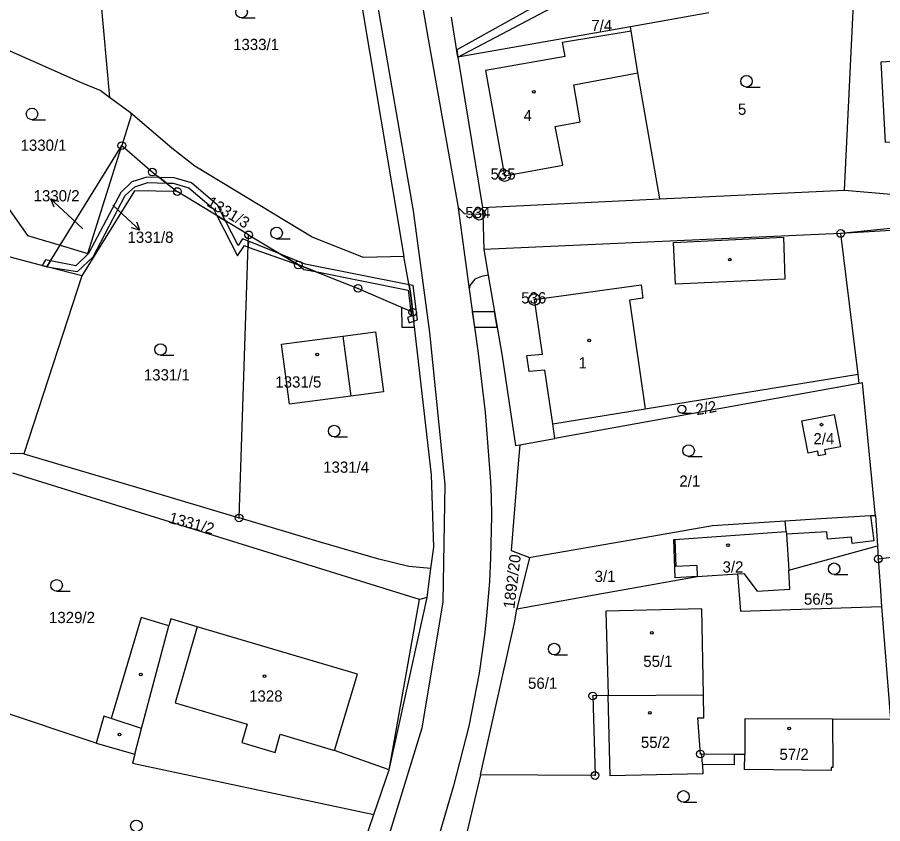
# Model space of a CAD drawing. Extents: x -587171 to -555306, y -1167727 to -1074732.
# Drawn here: x -559721.2 to -559608.7, y -1076489.8 to -1076385.1 of the extents above; entities that cross this region are included whole.
import ezdxf

# ---------------------------------------------------------------- set-up
doc = ezdxf.new("R2010")
doc.units = 0
for name, color, linetype in [('Hranice parcel', 7, 'Continuous'), ('Parcelní čísla', 7, 'Continuous'), ('Pop  PČ popisy', 7, 'Continuous'), ('Vnitřní kresba', 7, 'Continuous'), ('Věcná břemena k části', 7, 'Continuous'), ('Značky bodu BP', 7, 'Continuous'), ('Značky budov', 7, 'Continuous'), ('Značky kultur', 7, 'Continuous')]:
    doc.layers.add(name, color=color, linetype=linetype)

msp = doc.modelspace()

# ---------------------------------------------------------------- linework, layer by layer
at = {"layer": 'Hranice parcel'}
for p, q in [((-559713.61, -1076346.96), (-559709.16, -1076395.49)), ((-559613.69, -1076407.52), (-559612.51, -1076383.33)), ((-559631.29, -1076384.51), (-559641.49, -1076386.31)), ((-559663.9, -1076390.27), (-559664.74, -1076385.04)), ((-559641.49, -1076386.31), (-559663.9, -1076390.27)), ((-559663.9, -1076390.27), (-559660.7, -1076409.77)), ((-559706.43, -1076397.49), (-559709.16, -1076395.49)), ((-559715.59, -1076414.69), (-559707.57, -1076401.74)), ((-559691.09, -1076413.34), (-559700.36, -1076407.71)), ((-559637.65, -1076408.67), (-559613.69, -1076407.52)), ((-559613.69, -1076407.52), (-559600.35, -1076408.67)), ((-559660.7, -1076409.77), (-559637.65, -1076408.67)), ((-559660.67, -1076410.62), (-559660.7, -1076409.77)), ((-559660.67, -1076410.62), (-559660.53, -1076415.22)), ((-559576.38, -1076411), (-559614.16, -1076413.16)), ((-559717.32, -1076417.49), (-559737.81, -1076412.17)), ((-559692.33, -1076450.11), (-559691.09, -1076413.34)), ((-559614.16, -1076413.16), (-559660.53, -1076415.22)), ((-559611.91, -1076431.43), (-559614.16, -1076413.16)), ((-559717.32, -1076417.49), (-559715.59, -1076414.69)), ((-559660.53, -1076415.22), (-559659.95, -1076418.58)), ((-559712.76, -1076418.67), (-559717.32, -1076417.49)), ((-559712.76, -1076418.67), (-559720.31, -1076441.8)), ((-559659.95, -1076418.58), (-559658.14, -1076429.1)), ((-559611.76, -1076432.66), (-559611.91, -1076431.43)), ((-559611.76, -1076432.66), (-559651.32, -1076439.79)), ((-559651.32, -1076439.79), (-559651.59, -1076437.88)), ((-559655.87, -1076440.61), (-559651.32, -1076439.79)), ((-559609.64, -1076449.81), (-559609.68, -1076449.48)), ((-559609.64, -1076449.81), (-559609.39, -1076453.75)), ((-559620.9, -1076456.92), (-559609.39, -1076453.75)), ((-559609.39, -1076453.75), (-559609.28, -1076455.44)), ((-559654.58, -1076455.25), (-559656.23, -1076461.91)), ((-559609.28, -1076455.44), (-559607.22, -1076455.17)), ((-559609.28, -1076455.44), (-559609.06, -1076458.91)), ((-559667.9, -1076460.46), (-559667.4, -1076456.69)), ((-559632.83, -1076457.74), (-559627.57, -1076457.38)), ((-559609.06, -1076458.91), (-559608.85, -1076461.62)), ((-559672.85, -1076482.84), (-559667.9, -1076460.46)), ((-559608.85, -1076461.62), (-559607.69, -1076476.31)), ((-559644.38, -1076473.19), (-559632.01, -1076473.08)), ((-559710.9, -1076479.36), (-559727.39, -1076473.87)), ((-559607.69, -1076476.31), (-559615.23, -1076476.27)), ((-559626.64, -1076480.85), (-559628.03, -1076480.84)), ((-559706.18, -1076481.96), (-559674.84, -1076488.65)), ((-559674.84, -1076488.65), (-559672.85, -1076482.84)), ((-559660.97, -1076483.48), (-559665.27, -1076501.58)), ((-559681.01, -1076506.59), (-559674.84, -1076488.65))]:
    msp.add_line(p, q, dxfattribs=at)
for points in [[(-559679.2, -1076371.2), (-559677.59, -1076379.71), (-559676.86, -1076380.7), (-559670.93, -1076416.16)], [(-559668.73, -1076382.34), (-559667.79, -1076387.64), (-559663.89, -1076409.78), (-559663.07, -1076410.57), (-559662.14, -1076410.65), (-559660.67, -1076410.62)], [(-559709.16, -1076395.49), (-559710.38, -1076394.6), (-559712.81, -1076393.58), (-559725.94, -1076387.79), (-559730.08, -1076387.01)], [(-559637.65, -1076408.67), (-559640.51, -1076392.27), (-559641.41, -1076386.81), (-559641.49, -1076386.31)], [(-559600.22, -1076403.36), (-559603.22, -1076403.47), (-559603.39, -1076401), (-559608.36, -1076401.33), (-559608.9, -1076390.85), (-559600.86, -1076390.4)], [(-559735.79, -1076396.79), (-559730.64, -1076398.08), (-559719.81, -1076413.41), (-559715.59, -1076414.69)], [(-559706.43, -1076397.49), (-559706.34, -1076397.84), (-559707.57, -1076401.74)], [(-559670.93, -1076416.16), (-559676.15, -1076416.27), (-559682.85, -1076413.66), (-559698.09, -1076404.41), (-559701.08, -1076402.07), (-559706.43, -1076397.49)], [(-559715.59, -1076414.69), (-559711.99, -1076415.78), (-559707.57, -1076401.74)], [(-559707.57, -1076401.74), (-559703.6, -1076405.18), (-559700.36, -1076407.71)], [(-559529.43, -1076404.66), (-559529.56, -1076404.67), (-559580.1, -1076409.76), (-559614.16, -1076413.16)], [(-559700.36, -1076407.71), (-559705.91, -1076407.62), (-559712.76, -1076418.67)], [(-559691.09, -1076413.34), (-559684.63, -1076417.25), (-559676.87, -1076420.29), (-559669.77, -1076423.39)], [(-559669.77, -1076423.39), (-559670.06, -1076420.85), (-559670.93, -1076416.16)], [(-559659.95, -1076418.58), (-559660.84, -1076418.74), (-559661.7, -1076419.1), (-559662.37, -1076419.9), (-559662.43, -1076420.41), (-559661.33, -1076428.42), (-559660.36, -1076436.36), (-559659.65, -1076445.4), (-559659.59, -1076447.37), (-559659.55, -1076449.84), (-559659.65, -1076455.35), (-559659.8, -1076458.36), (-559660.18, -1076462.85), (-559660.46, -1076465.33), (-559661.16, -1076470.3), (-559662.49, -1076477.19), (-559664.46, -1076484.93), (-559667.29, -1076494.52), (-559668.56, -1076498.37), (-559668.52, -1076499.4), (-559668.09, -1076500.35), (-559667.44, -1076501.12), (-559666.98, -1076501.39), (-559665.27, -1076501.58)], [(-559667.4, -1076456.69), (-559667.03, -1076453.93), (-559667.34, -1076444.52), (-559669.77, -1076423.39)], [(-559678.84, -1076426.5), (-559674.59, -1076425.92), (-559673.56, -1076433.73), (-559677.82, -1076434.31), (-559685.78, -1076435.32), (-559686.81, -1076427.53), (-559678.84, -1076426.5)], [(-559658.14, -1076429.1), (-559656.42, -1076440.71), (-559655.87, -1076440.61)], [(-559651.59, -1076437.88), (-559639.59, -1076435.93), (-559611.91, -1076431.43)], [(-559609.68, -1076449.48), (-559611.32, -1076432.58), (-559611.76, -1076432.66)], [(-559615.01, -1076436.66), (-559614.18, -1076440.88), (-559616.26, -1076441.29), (-559616.14, -1076441.89), (-559617.03, -1076442.07), (-559617.15, -1076441.46), (-559618.4, -1076441.71), (-559619.23, -1076437.49), (-559615.01, -1076436.66)], [(-559655.87, -1076440.61), (-559656.07, -1076443.07), (-559656.99, -1076454.34), (-559654.58, -1076455.25)], [(-559720.31, -1076441.8), (-559723.26, -1076441.73), (-559725.77, -1076442.51), (-559726.9, -1076442.69)], [(-559720.31, -1076441.8), (-559704.93, -1076446.32), (-559692.33, -1076450.11)], [(-559667.9, -1076460.46), (-559668.89, -1076460.7), (-559721.73, -1076444.29)], [(-559621.39, -1076450.48), (-559616.73, -1076450.19), (-559610.3, -1076449.78), (-559609.64, -1076449.81)], [(-559667.4, -1076456.69), (-559670.3, -1076456.43), (-559674.19, -1076455.48), (-559681.95, -1076453.24), (-559692.33, -1076450.11)], [(-559654.58, -1076455.25), (-559654.43, -1076455.22), (-559640.45, -1076452.78), (-559630.83, -1076451.1), (-559621.39, -1076450.48)], [(-559632.83, -1076457.74), (-559635.67, -1076457.9), (-559635.86, -1076452.93), (-559635.71, -1076452.92), (-559621.24, -1076451.89), (-559621.23, -1076452.23), (-559620.9, -1076456.92)], [(-559656.23, -1076461.91), (-559644.71, -1076459.86), (-559632.83, -1076457.74)], [(-559627.57, -1076457.38), (-559626.77, -1076457.32), (-559625, -1076459.65), (-559620.76, -1076459.35), (-559620.9, -1076456.92)], [(-559627.57, -1076457.38), (-559627.17, -1076462.21), (-559608.85, -1076461.62)], [(-559660.97, -1076483.48), (-559656.49, -1076463.51), (-559656.23, -1076461.91)], [(-559632.01, -1076473.08), (-559632.19, -1076461.91), (-559644.68, -1076462.22), (-559644.38, -1076473.19)], [(-559672.85, -1076482.84), (-559679.92, -1076480.33), (-559676.97, -1076470.4), (-559697.79, -1076464.26), (-559701.19, -1076463.23), (-559701.48, -1076464.12), (-559705.06, -1076463.06), (-559708.94, -1076476.17), (-559709.89, -1076475.86), (-559710.9, -1076479.36)], [(-559644.38, -1076473.19), (-559646.38, -1076473.24), (-559646.09, -1076483.58), (-559660.97, -1076483.48)], [(-559628.03, -1076480.84), (-559628.02, -1076482.21), (-559632.14, -1076482.13), (-559632.1, -1076483.37), (-559644.1, -1076483.61), (-559644.38, -1076473.19)], [(-559628.03, -1076480.84), (-559632.19, -1076480.79), (-559632.39, -1076480.79), (-559632.73, -1076476.08), (-559631.96, -1076476.08), (-559632.01, -1076473.08)], [(-559615.23, -1076476.27), (-559615.2, -1076482.53), (-559615.4, -1076482.53), (-559615.4, -1076482.93), (-559626.68, -1076482.81), (-559626.64, -1076480.85)], [(-559615.23, -1076476.27), (-559626.62, -1076476.22), (-559626.64, -1076480.85)], [(-559710.9, -1076479.36), (-559705.87, -1076480.8), (-559706.18, -1076481.96)]]:
    msp.add_lwpolyline(points, dxfattribs=at)
at = {"layer": 'Pop  PČ popisy'}
for p, q in [((-559714.62, -1076410.71), (-559716.82, -1076408.66)), ((-559716.82, -1076408.66), (-559715.74, -1076408.98)), ((-559716.82, -1076408.66), (-559716.42, -1076409.71)), ((-559708.72, -1076409.49), (-559707.42, -1076410.7)), ((-559712.64, -1076412.57), (-559714.62, -1076410.71)), ((-559707.42, -1076410.7), (-559705.22, -1076412.75)), ((-559705.22, -1076412.75), (-559705.62, -1076411.7)), ((-559705.22, -1076412.75), (-559706.3, -1076412.43))]:
    msp.add_line(p, q, dxfattribs=at)
at = {"layer": 'Vnitřní kresba'}
for p, q in [((-559669.69, -1076410.23), (-559677.67, -1076364.08)), ((-559650.32, -1076388.3), (-559641.41, -1076386.81)), ((-559649.97, -1076390.17), (-559650.32, -1076388.3)), ((-559649.97, -1076390.17), (-559660.31, -1076391.99)), ((-559660.31, -1076391.99), (-559657.83, -1076405.65)), ((-559648.84, -1076393.83), (-559640.51, -1076392.27)), ((-559648, -1076398.66), (-559648.84, -1076393.83)), ((-559651.26, -1076399.24), (-559648, -1076398.66)), ((-559650.29, -1076404.29), (-559651.26, -1076399.24)), ((-559657.83, -1076405.65), (-559650.29, -1076404.29)), ((-559667.53, -1076426.02), (-559669.69, -1076410.23)), ((-559663.89, -1076409.78), (-559663.84, -1076410.18)), ((-559663.84, -1076410.18), (-559662.43, -1076420.41)), ((-559635.9, -1076414.33), (-559621.62, -1076413.66)), ((-559621.62, -1076413.66), (-559621.44, -1076419.08)), ((-559635.61, -1076419.75), (-559635.9, -1076414.33)), ((-559621.44, -1076419.08), (-559635.61, -1076419.75)), ((-559653.96, -1076421.75), (-559640.11, -1076419.83)), ((-559640.11, -1076419.83), (-559639.87, -1076421.58)), ((-559652.92, -1076428.83), (-559653.96, -1076421.75)), ((-559639.87, -1076421.58), (-559641.6, -1076421.82)), ((-559641.6, -1076421.82), (-559639.59, -1076435.93)), ((-559665.56, -1076445.75), (-559667.53, -1076426.02)), ((-559678.84, -1076426.5), (-559677.82, -1076434.31)), ((-559654.94, -1076429.03), (-559652.92, -1076428.83)), ((-559654.65, -1076431.11), (-559654.94, -1076429.03)), ((-559652.61, -1076430.93), (-559654.65, -1076431.11)), ((-559651.59, -1076437.88), (-559652.61, -1076430.93)), ((-559665.81, -1076461.07), (-559665.56, -1076445.75)), ((-559610.3, -1076449.78), (-559609.88, -1076453.09)), ((-559621.24, -1076451.89), (-559621.39, -1076450.48)), ((-559615.97, -1076451.91), (-559621.23, -1076452.23)), ((-559615.9, -1076452.86), (-559615.97, -1076451.91)), ((-559635.71, -1076452.92), (-559635.57, -1076456.42)), ((-559612.78, -1076452.63), (-559615.9, -1076452.86)), ((-559612.68, -1076453.45), (-559612.78, -1076452.63)), ((-559609.88, -1076453.09), (-559612.68, -1076453.45)), ((-559632.87, -1076456.28), (-559635.57, -1076456.42)), ((-559632.87, -1076456.28), (-559632.83, -1076457.74)), ((-559672.85, -1076482.84), (-559668.89, -1076460.7)), ((-559668.55, -1076477.4), (-559665.81, -1076461.07)), ((-559705, -1076477.46), (-559701.48, -1076464.12)), ((-559697.79, -1076464.26), (-559700.62, -1076474.14)), ((-559700.62, -1076474.14), (-559691.28, -1076476.93)), ((-559705, -1076477.46), (-559708.94, -1076476.17)), ((-559691.28, -1076476.93), (-559691.97, -1076479.31)), ((-559705.87, -1076480.8), (-559705, -1076477.46)), ((-559676.15, -1076502.19), (-559668.55, -1076477.4)), ((-559687.65, -1076480.58), (-559687.01, -1076478.21)), ((-559687.01, -1076478.21), (-559679.92, -1076480.33)), ((-559691.97, -1076479.31), (-559687.65, -1076480.58)), ((-559632.14, -1076482.13), (-559632.19, -1076480.79))]:
    msp.add_line(p, q, dxfattribs=at)
at = {"layer": 'Věcná břemena k části'}
for points in [[(-559652.12, -1076382.65), (-559664.06, -1076389.28), (-559663.9, -1076390.27), (-559650.94, -1076383.43), (-559651.14, -1076382.47)], [(-559717.32, -1076417.49), (-559713.31, -1076418.12), (-559711.31, -1076416.21), (-559707.12, -1076408.24), (-559705.89, -1076407.08), (-559704.21, -1076406.55), (-559701.76, -1076406.62), (-559702.69, -1076405.89), (-559704.31, -1076405.85), (-559706.25, -1076406.46), (-559707.68, -1076407.82), (-559711.88, -1076415.78), (-559713.53, -1076417.36), (-559716.84, -1076416.71)], [(-559695.68, -1076409.94), (-559695.23, -1076410.83), (-559694.09, -1076411.52), (-559695.13, -1076409.49), (-559698.52, -1076406.57), (-559700.77, -1076405.94), (-559702.69, -1076405.89), (-559701.76, -1076406.62), (-559700.89, -1076406.64), (-559698.86, -1076407.21)], [(-559692.55, -1076416.07), (-559691.62, -1076414.74), (-559691.14, -1076414.93), (-559691.12, -1076414.18), (-559691.91, -1076413.86), (-559692.44, -1076414.73), (-559694.09, -1076411.52), (-559695.23, -1076410.83)], [(-559684.63, -1076417.25), (-559686.94, -1076415.85), (-559691.12, -1076414.18), (-559691.14, -1076414.93)], [(-559683.73, -1076417.14), (-559686.94, -1076415.85), (-559684.63, -1076417.25), (-559682.4, -1076418.12), (-559670.36, -1076420.51), (-559670.01, -1076423.29), (-559669.77, -1076423.39), (-559670.06, -1076420.85), (-559670.25, -1076419.82)], [(-559717.32, -1076417.49), (-559716.84, -1076416.71), (-559717.49, -1076416.58), (-559717.91, -1076417.34)], [(-559683.93, -1076417.82), (-559682.4, -1076418.12), (-559684.63, -1076417.25)], [(-559670.25, -1076419.82), (-559670.06, -1076420.85), (-559669.77, -1076423.39), (-559669.64, -1076424.55), (-559669.17, -1076424.39), (-559669.73, -1076419.92)], [(-559669.55, -1076425.34), (-559669.77, -1076423.39), (-559671.22, -1076422.76), (-559671.21, -1076425.34)], [(-559669.64, -1076424.55), (-559669.77, -1076423.39), (-559670.01, -1076423.29), (-559669.93, -1076423.91), (-559670.47, -1076424.09), (-559670.25, -1076424.75)], [(-559662.03, -1076423.35), (-559661.75, -1076425.33), (-559658.79, -1076425.33), (-559659.13, -1076423.34)]]:
    msp.add_lwpolyline(points, close=True, dxfattribs=at)
at = {"layer": 'Značky bodu BP'}
for centre, radius in [((-559707.57, -1076401.74), 0.5), ((-559707.57, -1076401.74), 0.0303), ((-559703.6, -1076405.18), 0.5), ((-559657.83, -1076405.65), 0.75), ((-559703.6, -1076405.18), 0.0303), ((-559657.83, -1076405.65), 0.03), ((-559700.36, -1076407.71), 0.5), ((-559700.36, -1076407.71), 0.0303), ((-559661.13, -1076410.66), 0.75), ((-559661.13, -1076410.66), 0.03), ((-559691.09, -1076413.34), 0.5), ((-559614.16, -1076413.16), 0.5), ((-559691.09, -1076413.34), 0.0303), ((-559614.16, -1076413.16), 0.0303), ((-559684.63, -1076417.25), 0.5), ((-559684.63, -1076417.25), 0.0303), ((-559676.87, -1076420.29), 0.5), ((-559676.87, -1076420.29), 0.0303), ((-559653.96, -1076421.75), 0.75), ((-559653.96, -1076421.75), 0.03), ((-559669.77, -1076423.39), 0.5), ((-559669.77, -1076423.39), 0.0303), ((-559692.33, -1076450.11), 0.5), ((-559692.33, -1076450.11), 0.0303), ((-559609.28, -1076455.44), 0.5), ((-559609.28, -1076455.44), 0.0303), ((-559646.38, -1076473.24), 0.5), ((-559646.38, -1076473.24), 0.0303), ((-559632.39, -1076480.79), 0.5), ((-559632.39, -1076480.79), 0.0303), ((-559646.09, -1076483.58), 0.5), ((-559646.09, -1076483.58), 0.0303)]:
    msp.add_circle(centre, radius, dxfattribs=at)
at = {"layer": 'Značky budov'}
for centre in [(-559654.04, -1076394.75), (-559628.56, -1076416.56), (-559646.84, -1076427.07), (-559682.18, -1076428.89), (-559616.66, -1076438), (-559628.81, -1076453.64), (-559638.71, -1076465.04), (-559705.09, -1076470.46), (-559689.02, -1076470.69), (-559638.95, -1076475.44), (-559707.86, -1076478.25), (-559620.86, -1076477.48)]:
    msp.add_circle(centre, 0.175, dxfattribs=at)
at = {"layer": 'Značky kultur'}
for p, q in [((-559692.01, -1076385.16), (-559690.26, -1076385.16)), ((-559626.4, -1076394.14), (-559624.65, -1076394.14)), ((-559719.24, -1076398.38), (-559717.49, -1076398.38)), ((-559687.46, -1076413.84), (-559685.71, -1076413.84)), ((-559702.55, -1076428.99), (-559700.8, -1076428.99)), ((-559634.8, -1076436.52), (-559633.57, -1076436.52)), ((-559679.98, -1076439.58), (-559678.23, -1076439.58)), ((-559633.93, -1076442.12), (-559632.18, -1076442.12)), ((-559615.01, -1076457.47), (-559613.26, -1076457.47)), ((-559716.04, -1076459.63), (-559714.29, -1076459.63)), ((-559651.4, -1076467.9), (-559649.65, -1076467.9)), ((-559634.6, -1076487.05), (-559632.85, -1076487.05))]:
    msp.add_line(p, q, dxfattribs=at)
for centre, radius in [((-559692.01, -1076384.41), 0.75), ((-559626.4, -1076393.39), 0.75), ((-559719.24, -1076397.63), 0.75), ((-559687.46, -1076413.09), 0.75), ((-559702.55, -1076428.24), 0.75), ((-559634.8, -1076435.99), 0.525), ((-559679.98, -1076438.83), 0.75), ((-559633.93, -1076441.37), 0.75), ((-559615.01, -1076456.72), 0.75), ((-559716.04, -1076458.88), 0.75), ((-559651.4, -1076467.15), 0.75), ((-559634.6, -1076486.3), 0.75), ((-559705.68, -1076490.13), 0.75)]:
    msp.add_circle(centre, radius, dxfattribs=at)

# ---------------------------------------------------------------- texts
at = {"layer": 'Parcelní čísla'}
for s, p in [('7/4', (-559646.57, -1076386.87)), ('1333/1', (-559693.11, -1076389.33)), ('4', (-559655.37, -1076398.56)), ('5', (-559627.52, -1076397.74)), ('1330/1', (-559720.73, -1076402.42)), ('1330/2', (-559719.03, -1076408.99)), ('1331/8', (-559706.83, -1076414.38)), ('1', (-559648.24, -1076430.69)), ('1331/1', (-559704.71, -1076432.26)), ('1331/5', (-559687.62, -1076433.18)), ('2/4', (-559617.71, -1076440.56)), ('1331/4', (-559681.41, -1076444.25)), ('2/1', (-559635.13, -1076446.06)), ('3/2', (-559629.52, -1076457.21)), ('3/1', (-559646.14, -1076458.44)), ('56/5', (-559618.94, -1076461.39)), ('1329/2', (-559717.03, -1076463.78)), ('55/1', (-559639.82, -1076469.47)), ('56/1', (-559654.79, -1076472.32)), ('1328', (-559691.03, -1076473.99)), ('55/2', (-559640.13, -1076480)), ('57/2', (-559622.12, -1076481.55))]:
    msp.add_text(s, height=1.46, dxfattribs=at).set_placement(p)
for s, rotation, p in [('1331/3', 329, (-559696.65, -1076409.49)), ('2/2', 10, (-559632.87, -1076436.78)), ('1331/2', 345, (-559701.56, -1076450.73)), ('1892/20', 83, (-559656.57, -1076461.96))]:
    msp.add_text(s, height=1.46, rotation=rotation, dxfattribs=at).set_placement(p)
at = {"layer": 'Značky bodu BP'}
for s, p in [('535', (-559659.66, -1076406.15)), ('534', (-559662.94, -1076411.16)), ('536', (-559655.68, -1076422.25))]:
    msp.add_text(s, height=1.46, dxfattribs=at).set_placement(p)

doc.saveas('drawing.dxf')
